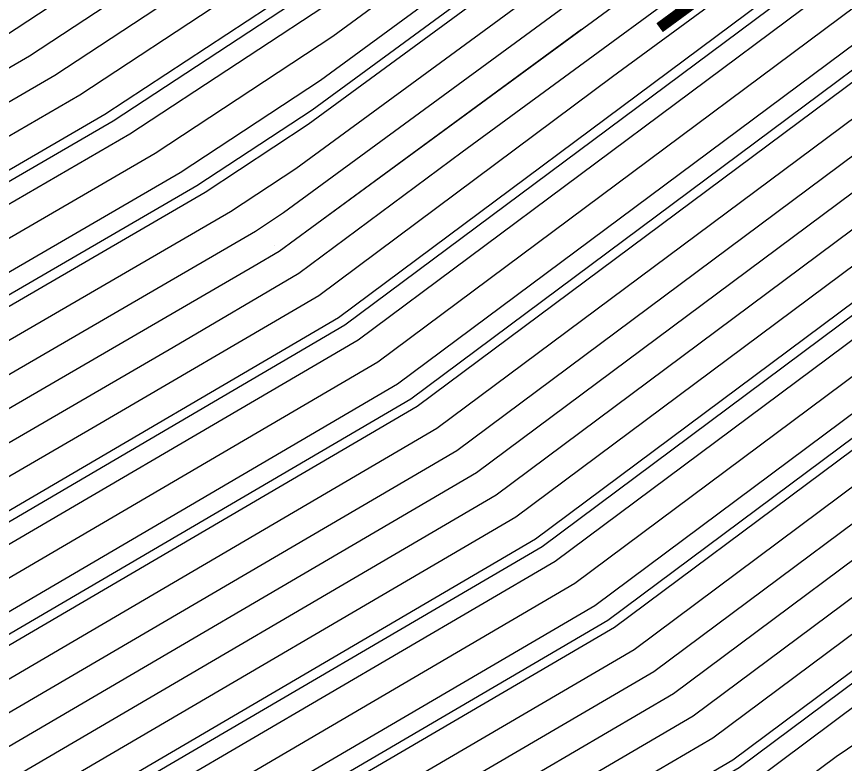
# Model space of a CAD drawing. Extents: x 2354170 to 2357230, y 866100 to 868290.
# Drawn here: x 2355944.88 to 2355961.27, y 866839.76 to 866854.54 of the extents above; entities that cross this region are included whole.
import ezdxf

# ---------------------------------------------------------------- set-up
doc = ezdxf.new("R2010")
doc.units = 0
for name, color, linetype in [('Default', 7, 'Continuous'), ('DTM Contours Major', 7, 'Continuous'), ('DTM Contours Minor', 7, 'Continuous'), ('DTM Contours Minor Text', 7, 'Continuous'), ('Exist DTM QL2 LIDAR Elevation Point', 7, 'Continuous')]:
    doc.layers.add(name, color=color, linetype=linetype)

msp = doc.modelspace()

# ---------------------------------------------------------------- linework, layer by layer
at = {"layer": 'Default'}
for points in [[(2355878.009, 866808.843), (2355900.722, 866824.448), (2355902.728, 866825.754), (2355916.756, 866835.686), (2355921.274, 866839.149), (2355924.024, 866841.024), (2355940.235, 866851.594), (2355944.64, 866854.152), (2355952.603, 866859.39), (2355960.423, 866865.123), (2355962.038, 866866.352), (2355967.177, 866870.005), (2355980.404, 866880.057), (2355985.923, 866883.921), (2355987.856, 866886.591), (2355989.331, 866887.722), (2356000.038, 866894.209), (2356002.698, 866896.475), (2356006.301, 866899.192), (2356016.57, 866905.416), (2356025.933, 866912.523), (2356033.301, 866917.208), (2356038.025, 866920.522)], [(2355880.319, 866808.966), (2355900.644, 866822.93), (2355903.745, 866824.949), (2355915.806, 866833.489), (2355922.084, 866838.299), (2355925.905, 866840.904), (2355940.206, 866850.229), (2355945.634, 866853.381), (2355952.115, 866857.645), (2355961.518, 866864.537), (2355962.947, 866865.626), (2355969.109, 866870.006), (2355980.34, 866878.541), (2355986.807, 866883.069), (2355988.319, 866885.158), (2355990.532, 866886.853), (2356000.032, 866892.609), (2356003.614, 866895.661), (2356008.468, 866899.322), (2356017.11, 866904.56), (2356024.991, 866910.541), (2356034.108, 866916.339)], [(2355881.474, 866809.027), (2355900.606, 866822.17), (2355904.253, 866824.546), (2355915.331, 866832.39), (2355922.488, 866837.874), (2355926.845, 866840.845), (2355940.191, 866849.547), (2355946.131, 866852.996), (2355951.872, 866856.772), (2355962.065, 866864.244), (2355963.402, 866865.263), (2355970.075, 866870.006), (2355980.309, 866877.783), (2355987.249, 866882.643), (2355988.551, 866884.441), (2355991.132, 866886.419), (2356000.029, 866891.809), (2356004.073, 866895.254), (2356009.551, 866899.386), (2356017.381, 866904.131), (2356024.52, 866909.55), (2356034.511, 866915.904)], [(2355883.784, 866809.15), (2355900.528, 866820.652), (2355905.27, 866823.741), (2355914.382, 866830.193), (2355923.298, 866837.024), (2355928.725, 866840.725), (2355940.161, 866848.182), (2355947.124, 866852.225), (2355951.384, 866855.027), (2355963.159, 866863.659), (2355964.312, 866864.536), (2355972.007, 866870.007), (2355980.245, 866876.267), (2355988.134, 866881.791), (2355989.014, 866883.007), (2355992.332, 866885.55), (2356000.022, 866890.209), (2356004.989, 866894.441), (2356011.718, 866899.516), (2356017.921, 866903.275), (2356023.577, 866907.568), (2356035.318, 866915.035)], [(2355884.939, 866809.211), (2355900.489, 866819.893), (2355905.778, 866823.338), (2355913.907, 866829.094), (2355923.703, 866836.599), (2355929.665, 866840.665), (2355940.146, 866847.499), (2355947.621, 866851.84), (2355951.141, 866854.155), (2355963.707, 866863.366), (2355964.766, 866864.173), (2355972.973, 866870.007), (2355980.213, 866875.509), (2355988.576, 866881.365), (2355989.246, 866882.29), (2355992.932, 866885.115), (2356000.019, 866889.409), (2356005.448, 866894.034), (2356012.801, 866899.58), (2356018.191, 866902.847), (2356023.106, 866906.577), (2356035.722, 866914.6)], [(2355886.095, 866809.272), (2355900.45, 866819.134), (2355906.287, 866822.935), (2355913.433, 866827.995), (2355924.107, 866836.175), (2355930.606, 866840.605), (2355940.131, 866846.816), (2355948.118, 866851.454), (2355950.897, 866853.282), (2355964.254, 866863.074), (2355965.221, 866863.81), (2355973.939, 866870.007), (2355980.182, 866874.751), (2355989.018, 866880.939), (2355989.477, 866881.574), (2355993.532, 866884.681), (2356000.016, 866888.61), (2356005.906, 866893.627), (2356013.885, 866899.645), (2356018.462, 866902.419), (2356022.635, 866905.587), (2356036.125, 866914.165)], [(2355888.405, 866809.395), (2355900.372, 866817.616), (2355907.303, 866822.13), (2355912.483, 866825.798), (2355924.917, 866835.325), (2355932.486, 866840.486), (2355940.101, 866845.451), (2355949.112, 866850.684), (2355950.409, 866851.537), (2355965.348, 866862.488), (2355966.131, 866863.084), (2355975.871, 866870.008), (2355980.118, 866873.236), (2355989.902, 866880.087), (2355989.941, 866880.14), (2355994.732, 866883.812), (2356000.01, 866887.01), (2356006.823, 866892.814), (2356016.052, 866899.775), (2356019.002, 866901.563), (2356021.693, 866903.605), (2356036.932, 866913.296)], [(2355889.56, 866809.456), (2355900.333, 866816.857), (2355907.812, 866821.727), (2355912.008, 866824.699), (2355925.322, 866834.9), (2355933.426, 866840.426), (2355940.086, 866844.769), (2355949.609, 866850.298), (2355950.166, 866850.665), (2355965.895, 866862.195), (2355966.586, 866862.721), (2355976.837, 866870.008), (2355980.086, 866872.478), (2355987.977, 866878.003), (2355989.887, 866879.317), (2355990.937, 866880.009), (2355995.332, 866883.377), (2356000.007, 866886.21), (2356007.281, 866892.407), (2356017.135, 866899.839), (2356019.273, 866901.135), (2356021.222, 866902.614), (2356037.336, 866912.862)], [(2355891.87, 866809.578), (2355900.255, 866815.339), (2355908.829, 866820.922), (2355911.059, 866822.501), (2355926.131, 866834.05), (2355935.306, 866840.306), (2355940.057, 866843.404), (2355947.976, 866848.002), (2355950.47, 866849.462), (2355953.699, 866851.867), (2355966.99, 866861.61), (2355967.495, 866861.995), (2355978.768, 866870.009), (2355980.023, 866870.962), (2355983.068, 866873.094), (2355989.653, 866877.625), (2355993.271, 866880.009), (2355996.532, 866882.508), (2356000.001, 866884.61), (2356008.198, 866891.593), (2356019.302, 866899.969), (2356019.813, 866900.278), (2356020.279, 866900.632), (2356038.143, 866911.992)], [(2355900.216, 866814.58), (2355909.337, 866820.519), (2355910.584, 866821.403), (2355926.536, 866833.626), (2355936.246, 866840.246), (2355940.042, 866842.721), (2355946.369, 866846.395), (2355950.86, 866849.024), (2355956.676, 866853.356), (2355967.537, 866861.317), (2355967.95, 866861.632), (2355979.734, 866870.009), (2355979.991, 866870.204), (2355980.614, 866870.64), (2355989.536, 866876.779), (2355994.438, 866880.009), (2355997.132, 866882.074), (2355999.998, 866883.81), (2356008.656, 866891.187), (2356018.846, 866898.872), (2356019.944, 866899.705), (2356020.2, 866899.907), (2356021.872, 866900.954), (2356038.546, 866911.558)], [(2355940.008, 866840.006), (2355952.421, 866847.271), (2355968.585, 866859.31), (2355969.726, 866860.146), (2355969.769, 866860.179), (2355971.097, 866861.124), (2355980.795, 866867.704), (2355981.026, 866867.861), (2355989.069, 866873.394), (2355999.105, 866880.009), (2355999.532, 866880.336), (2355999.985, 866880.611), (2356004.032, 866884.058), (2356010.041, 866889.231), (2356010.312, 866889.44), (2356019.525, 866896.423), (2356022.529, 866898.804), (2356039.878, 866909.663)], [(2355941.547, 866841.574), (2355952.031, 866847.709), (2355965.608, 866857.821), (2355969.179, 866860.439), (2355969.314, 866860.542), (2355973.471, 866863.498), (2355980.578, 866868.32), (2355980.748, 866868.435), (2355989.186, 866874.24), (2355997.939, 866880.009), (2355998.932, 866880.77), (2355999.988, 866881.411), (2356009.416, 866889.442), (2356009.989, 866889.935), (2356010.015, 866889.955), (2356019.63, 866897.243), (2356021.946, 866899.08), (2356037.127, 866908.581)], [(2355900.029, 866810.056), (2355909.818, 866816.501), (2355913.827, 866819.336), (2355923.043, 866826.539), (2355928.965, 866831.076), (2355935.519, 866835.545), (2355940.577, 866838.875), (2355942.002, 866839.84), (2355953.202, 866846.395), (2355969.25, 866858.347), (2355971.156, 866859.637), (2355981.229, 866866.473), (2355981.584, 866866.713), (2355988.835, 866871.702), (2355999.135, 866878.491), (2356000.631, 866879.632), (2356010.145, 866887.824), (2356010.908, 866888.409), (2356019.315, 866894.782), (2356023.693, 866898.252), (2356039.396, 866908.081)], [(2355900.355, 866809.552), (2355909.784, 866815.76), (2355914.64, 866819.194), (2355925.804, 866827.919), (2355929.37, 866830.652), (2355933.316, 866833.342), (2355940.87, 866838.316), (2355942.999, 866839.757), (2355953.592, 866845.957), (2355968.771, 866857.262), (2355971.923, 866859.395), (2355981.446, 866865.857), (2355981.863, 866866.14), (2355988.718, 866870.856), (2355998.456, 866877.274), (2356001.15, 866879.331), (2356010.197, 866887.12), (2356011.205, 866887.894), (2356019.21, 866893.961), (2356024.275, 866897.977), (2356039.156, 866907.29)], [(2355943.155, 866843.181), (2355951.64, 866848.147), (2355962.631, 866856.333), (2355968.631, 866860.732), (2355968.86, 866860.906), (2355975.845, 866865.872), (2355980.361, 866868.936), (2355980.469, 866869.009), (2355989.303, 866875.087), (2355996.772, 866880.009), (2355998.332, 866881.205), (2355999.992, 866882.21), (2356009.573, 866890.373), (2356012.722, 866892.749), (2356019.735, 866898.064), (2356021.364, 866899.355), (2356032.042, 866906.039)], [(2355909.714, 866814.277), (2355916.265, 866818.909), (2355930.003, 866829.647), (2355930.468, 866829.962), (2355941.456, 866837.197), (2355944.993, 866839.591), (2355954.372, 866845.08), (2355967.813, 866855.091), (2355973.456, 866858.909), (2355981.88, 866864.626), (2355982.421, 866864.992), (2355988.484, 866869.163), (2355997.098, 866874.84), (2356002.188, 866878.727), (2356010.302, 866885.713), (2356011.801, 866886.863), (2356019, 866892.32), (2356025.44, 866897.425), (2356038.674, 866905.708)], [(2355909.68, 866813.536), (2355917.078, 866818.767), (2355930.045, 866828.902), (2355931.465, 866829.866), (2355941.75, 866836.637), (2355945.99, 866839.508), (2355954.763, 866844.642), (2355967.334, 866854.005), (2355974.222, 866858.666), (2355982.097, 866864.01), (2355982.7, 866864.418), (2355988.367, 866868.317), (2355996.418, 866873.624), (2356002.706, 866878.425), (2356010.354, 866885.009), (2356012.098, 866886.348), (2356018.895, 866891.5), (2356026.022, 866897.149), (2356038.433, 866904.917)], [(2355909.61, 866812.053), (2355918.704, 866818.483), (2355930.131, 866827.414), (2355933.46, 866829.674), (2355942.336, 866835.518), (2355947.984, 866839.342), (2355955.543, 866843.766), (2355966.376, 866851.834), (2355975.756, 866858.181), (2355982.531, 866862.779), (2355983.257, 866863.27), (2355988.133, 866866.625), (2355995.06, 866871.19), (2356003.744, 866877.821), (2356010.459, 866883.602), (2356012.694, 866885.317), (2356018.686, 866889.859), (2356027.187, 866896.598), (2356037.951, 866903.336)], [(2355909.576, 866811.312), (2355919.516, 866818.341), (2355930.173, 866826.67), (2355934.458, 866829.579), (2355942.629, 866834.959), (2355948.981, 866839.259), (2355955.934, 866843.328), (2355965.897, 866850.748), (2355976.522, 866857.938), (2355982.748, 866862.163), (2355983.536, 866862.696), (2355988.016, 866865.779), (2355994.381, 866869.973), (2356004.263, 866877.519), (2356010.511, 866882.898), (2356012.991, 866884.802), (2356018.581, 866889.038), (2356027.769, 866896.322), (2356037.711, 866902.545)], [(2355909.541, 866810.57), (2355920.329, 866818.199), (2355930.216, 866825.926), (2355935.455, 866829.483), (2355942.923, 866834.399), (2355949.978, 866839.175), (2355956.324, 866842.89), (2355965.418, 866849.663), (2355977.289, 866857.695), (2355982.965, 866861.547), (2355983.815, 866862.122), (2355987.899, 866864.932), (2355993.701, 866868.756), (2356004.782, 866877.217), (2356010.563, 866882.194), (2356013.289, 866884.286), (2356018.476, 866888.218), (2356028.351, 866896.046), (2356037.47, 866901.754)], [(2356036.988, 866900.172), (2356029.516, 866895.495), (2356018.266, 866886.577), (2356013.885, 866883.256), (2356010.667, 866880.787), (2356005.82, 866876.614), (2355992.343, 866866.323), (2355987.665, 866863.24), (2355984.373, 866860.975), (2355983.399, 866860.316), (2355978.822, 866857.21), (2355964.46, 866847.492), (2355957.104, 866842.013), (2355951.971, 866839.009), (2355943.509, 866833.28), (2355937.45, 866829.291), (2355930.301, 866824.437), (2355921.954, 866817.914), (2355909.472, 866809.088)], [(2355939.524, 866841.711), (2355940.027, 866842.038), (2355944.762, 866844.788), (2355951.25, 866848.586), (2355959.653, 866854.844), (2355968.084, 866861.024), (2355968.405, 866861.269), (2355978.219, 866868.246), (2355980.144, 866869.552), (2355980.19, 866869.583), (2355989.419, 866875.933), (2355995.605, 866880.009), (2355997.732, 866881.639), (2355999.995, 866883.01), (2356009.115, 866890.78), (2356015.784, 866895.81), (2356019.839, 866898.884), (2356020.782, 866899.631), (2356020.855, 866899.677)], [(2356036.747, 866899.381), (2356030.098, 866895.219), (2356018.161, 866885.756), (2356014.182, 866882.74), (2356010.72, 866880.083), (2356006.339, 866876.312), (2355991.664, 866865.106), (2355987.548, 866862.394), (2355984.651, 866860.401), (2355983.616, 866859.7), (2355979.589, 866856.967), (2355963.981, 866846.406), (2355957.495, 866841.575), (2355952.968, 866838.926), (2355943.803, 866832.721), (2355938.448, 866829.195), (2355930.343, 866823.693), (2355922.767, 866817.772), (2355909.437, 866808.346)], [(2356036.266, 866897.799), (2356031.262, 866894.668), (2356017.951, 866884.115), (2356014.778, 866881.71), (2356010.824, 866878.676), (2356007.377, 866875.708), (2355990.305, 866862.673), (2355987.314, 866860.702), (2355985.209, 866859.253), (2355984.05, 866858.469), (2355981.122, 866856.482), (2355963.023, 866844.235), (2355958.275, 866840.699), (2355954.962, 866838.76), (2355944.389, 866831.602), (2355940.443, 866829.003), (2355930.428, 866822.205), (2355924.393, 866817.488), (2355909.368, 866806.864)], [(2356036.025, 866897.008), (2356031.845, 866894.392), (2356017.847, 866883.295), (2356015.075, 866881.194), (2356010.876, 866877.972), (2356007.896, 866875.406), (2355989.626, 866861.456), (2355987.197, 866859.855), (2355985.488, 866858.679), (2355984.267, 866857.853), (2355981.888, 866856.239), (2355962.544, 866843.149), (2355958.665, 866840.261), (2355955.959, 866838.677), (2355944.682, 866831.042), (2355941.44, 866828.908), (2355930.471, 866821.461), (2355925.205, 866817.345), (2355909.334, 866806.122)], [(2356035.543, 866895.426), (2356033.009, 866893.84), (2356017.637, 866881.654), (2356015.671, 866880.163), (2356010.981, 866876.564), (2356008.934, 866874.802), (2355988.267, 866859.022), (2355986.963, 866858.163), (2355986.046, 866857.532), (2355984.7, 866856.621), (2355983.422, 866855.753), (2355961.585, 866840.978), (2355959.446, 866839.385), (2355957.953, 866838.511), (2355945.269, 866829.923), (2355943.435, 866828.716), (2355930.556, 866819.973), (2355926.831, 866817.061), (2355909.264, 866804.64)], [(2356035.302, 866894.635), (2356033.591, 866893.565), (2356017.532, 866880.833), (2356015.968, 866879.648), (2356011.033, 866875.861), (2356009.453, 866874.5), (2355987.588, 866857.806), (2355986.846, 866857.317), (2355986.324, 866856.958), (2355984.917, 866856.006), (2355984.188, 866855.511), (2355961.106, 866839.892), (2355959.836, 866838.946), (2355958.95, 866838.428), (2355945.562, 866829.364), (2355944.433, 866828.62), (2355930.598, 866819.228), (2355927.644, 866816.919), (2355909.23, 866803.898)], [(2356030.305, 866894.646), (2356018.056, 866884.936), (2356014.48, 866882.225), (2356010.772, 866879.379), (2356006.858, 866876.01), (2355990.984, 866863.889), (2355987.431, 866861.548), (2355984.93, 866859.827), (2355983.833, 866859.084), (2355980.355, 866856.724), (2355963.502, 866845.32), (2355957.885, 866841.137), (2355953.965, 866838.843), (2355949.529, 866835.84)], [(2356026.053, 866893.487), (2356018.371, 866887.397), (2356013.587, 866883.771), (2356010.615, 866881.49), (2356005.301, 866876.915), (2355993.022, 866867.54), (2355987.782, 866864.086), (2355984.094, 866861.549), (2355983.182, 866860.931), (2355978.055, 866857.453), (2355964.939, 866848.577), (2355956.714, 866842.452), (2355950.975, 866839.092), (2355945.016, 866835.059)], [(2355909.887, 866830.06), (2355916.281, 866834.588), (2355921.679, 866838.724), (2355924.965, 866840.964), (2355940.221, 866850.912), (2355945.137, 866853.767), (2355952.359, 866858.517), (2355960.97, 866864.83), (2355962.492, 866865.989), (2355968.143, 866870.006), (2355980.372, 866879.299), (2355986.365, 866883.495), (2355988.087, 866885.874), (2355989.932, 866887.288), (2355991.117, 866888.006)], [(2355923.337, 866827.499), (2355928.56, 866831.501), (2355937.722, 866837.748), (2355940.283, 866839.435), (2355941.005, 866839.923), (2355952.811, 866846.833), (2355969.729, 866859.433), (2355970.389, 866859.88), (2355981.012, 866867.089), (2355981.305, 866867.287), (2355988.952, 866872.548), (2355999.815, 866879.707), (2356000.112, 866879.934), (2356005.39, 866884.478)], [(2355925.833, 866827.165), (2355928.565, 866829.3), (2355929.774, 866830.227), (2355931.113, 866831.14), (2355941.163, 866837.756), (2355943.996, 866839.674), (2355953.982, 866845.519), (2355968.292, 866856.176), (2355972.689, 866859.152), (2355981.663, 866865.242), (2355982.142, 866865.566), (2355988.601, 866870.009), (2355997.777, 866876.057), (2356001.669, 866879.029), (2356007.779, 866884.29)], [(2355928.353, 866826.802), (2355930.088, 866828.158), (2355932.463, 866829.77), (2355942.043, 866836.078), (2355946.987, 866839.425), (2355955.153, 866844.204), (2355966.855, 866852.92), (2355974.989, 866858.424), (2355982.314, 866863.394), (2355982.978, 866863.844), (2355988.25, 866867.471), (2355995.739, 866872.407), (2356003.225, 866878.123), (2356010.175, 866884.107)], [(2355887.381, 866809.424), (2355900.411, 866818.375), (2355906.795, 866822.533), (2355912.958, 866826.896), (2355924.512, 866835.75), (2355931.546, 866840.545), (2355940.116, 866846.134), (2355948.615, 866851.069), (2355950.653, 866852.41), (2355964.801, 866862.781), (2355965.676, 866863.447), (2355969.598, 866866.235)], [(2355993.725, 866863.887), (2355988.946, 866860.239), (2355987.08, 866859.009), (2355985.767, 866858.105), (2355984.483, 866857.237), (2355982.655, 866855.996), (2355962.064, 866842.064), (2355959.056, 866839.823), (2355956.956, 866838.594), (2355944.976, 866830.483), (2355942.438, 866828.812), (2355930.513, 866820.717), (2355926.018, 866817.203), (2355911.542, 866806.967)], [(2355878.655, 866801.078), (2355882.094, 866803.593), (2355883.436, 866804.515), (2355890.715, 866809.517), (2355900.294, 866816.098), (2355908.32, 866821.325), (2355911.534, 866823.6), (2355925.727, 866834.475), (2355934.366, 866840.366), (2355940.071, 866844.086), (2355949.583, 866849.61), (2355950.079, 866849.9), (2355950.722, 866850.378), (2355960.899, 866857.839)], [(2355868.051, 866798.966), (2355873.589, 866802.699), (2355877.602, 866805.634), (2355879.708, 866807.081), (2355882.629, 866809.088), (2355900.567, 866821.411), (2355904.762, 866824.143), (2355914.857, 866831.291), (2355922.893, 866837.449), (2355927.785, 866840.785), (2355940.176, 866848.864), (2355946.627, 866852.61), (2355950.649, 866855.256)]]:
    msp.add_lwpolyline(points, dxfattribs=at)
at = {"layer": 'DTM Contours Major'}
for points in [[(2355939.591, 866841.53), (2355940.022, 866841.811), (2355944.226, 866844.252), (2355951.38, 866848.44), (2355960.646, 866855.34), (2355968.267, 866860.927), (2355968.556, 866861.148), (2355977.428, 866867.454), (2355980.216, 866869.346), (2355980.283, 866869.391), (2355989.38, 866875.651), (2355995.994, 866880.009), (2355997.932, 866881.495), (2355999.994, 866882.744), (2356009.268, 866890.644), (2356014.764, 866894.79), (2356019.804, 866898.611), (2356020.921, 866899.496)], [(2356030.305, 866894.646), (2356018.056, 866884.936), (2356014.48, 866882.225), (2356010.772, 866879.379), (2356006.858, 866876.01), (2355990.984, 866863.889), (2355987.431, 866861.548), (2355984.93, 866859.827), (2355983.833, 866859.084), (2355980.355, 866856.724), (2355963.502, 866845.32), (2355957.885, 866841.137), (2355953.965, 866838.843), (2355949.529, 866835.84)]]:
    msp.add_lwpolyline(points, dxfattribs=at)
at = {"layer": 'DTM Contours Minor'}
for points in [[(2355879.164, 866808.905), (2355900.683, 866823.689), (2355903.236, 866825.351), (2355916.281, 866834.588), (2355921.679, 866838.724), (2355924.965, 866840.964), (2355940.221, 866850.912), (2355945.137, 866853.767), (2355952.359, 866858.517), (2355960.97, 866864.83), (2355962.492, 866865.989), (2355968.143, 866870.006), (2355980.372, 866879.299), (2355986.365, 866883.495), (2355988.087, 866885.874), (2355989.932, 866887.288), (2356000.035, 866893.409), (2356003.156, 866896.068), (2356007.384, 866899.257), (2356016.84, 866904.988), (2356025.462, 866911.532), (2356033.704, 866916.773), (2356034.137, 866917.077)], [(2355897.375, 866818.974), (2355900.554, 866821.158), (2355904.931, 866824.009), (2355914.699, 866830.925), (2355923.028, 866837.308), (2355928.098, 866840.765), (2355940.171, 866848.637), (2355946.793, 866852.482), (2355951.547, 866855.609), (2355962.795, 866863.854), (2355964.008, 866864.779), (2355971.363, 866870.007), (2355980.266, 866876.773), (2355987.839, 866882.075), (2355988.86, 866883.485), (2355991.932, 866885.839), (2356000.024, 866890.743), (2356004.684, 866894.712), (2356010.996, 866899.473), (2356017.741, 866903.561), (2356023.892, 866908.229), (2356035.049, 866915.325)], [(2355918.307, 866823.874), (2355919.362, 866824.699), (2355928.425, 866831.643), (2355938.456, 866838.482), (2355940.186, 866839.621), (2355940.673, 866839.951), (2355952.681, 866846.979), (2355969.888, 866859.795), (2355970.134, 866859.961), (2355980.94, 866867.294), (2355981.212, 866867.479), (2355988.991, 866872.83), (2355999.883, 866880.009), (2355999.932, 866880.046), (2355999.983, 866880.077), (2356000.443, 866880.469), (2356010.076, 866888.762), (2356010.511, 866889.096), (2356019.455, 866895.876), (2356022.917, 866898.62), (2356039.717, 866909.136)], [(2355921.106, 866823.47), (2355928.565, 866829.3), (2355929.774, 866830.227), (2355931.113, 866831.14), (2355941.163, 866837.756), (2355943.996, 866839.674), (2355953.982, 866845.519), (2355968.292, 866856.176), (2355972.689, 866859.152), (2355981.663, 866865.242), (2355982.142, 866865.566), (2355988.601, 866870.009), (2355997.777, 866876.057), (2356001.669, 866879.029), (2356010.25, 866886.417), (2356011.503, 866887.378), (2356019.105, 866893.141), (2356024.858, 866897.701), (2356038.915, 866906.499)], [(2355886.865, 866809.313), (2355900.424, 866818.628), (2355906.626, 866822.667), (2355913.116, 866827.263), (2355924.377, 866835.891), (2355931.232, 866840.565), (2355940.121, 866846.361), (2355948.449, 866851.198), (2355950.734, 866852.7), (2355964.619, 866862.878), (2355965.524, 866863.568), (2355974.583, 866870.008), (2355980.16, 866874.246), (2355989.313, 866880.655), (2355989.632, 866881.096), (2355993.932, 866884.391), (2356000.014, 866888.076), (2356006.212, 866893.356), (2356014.607, 866899.688), (2356018.642, 866902.134), (2356020.893, 866903.842)], [(2355923.906, 866823.067), (2355930.102, 866827.91), (2355932.795, 866829.738), (2355942.141, 866835.891), (2355947.319, 866839.397), (2355955.283, 866844.058), (2355966.695, 866852.558), (2355975.244, 866858.343), (2355982.386, 866863.189), (2355983.071, 866863.653), (2355988.211, 866867.189), (2355995.513, 866872.001), (2356003.398, 866878.022), (2356010.424, 866884.071), (2356012.495, 866885.66), (2356018.756, 866890.406), (2356026.798, 866896.782), (2356038.112, 866903.863)], [(2355950.645, 866839.122), (2355956.584, 866842.598), (2355965.098, 866848.939), (2355977.8, 866857.534), (2355983.109, 866861.137), (2355984.001, 866861.74), (2355987.821, 866864.368), (2355993.248, 866867.945), (2356005.128, 866877.016), (2356010.598, 866881.725), (2356013.488, 866883.943), (2356018.406, 866887.671), (2356028.739, 866895.863), (2356037.309, 866901.226)], [(2355790.838, 866741.782), (2355793.794, 866743.89), (2355814.24, 866757.393), (2355817.983, 866759.754), (2355831.845, 866769.168), (2355838.357, 866774.116), (2355852.943, 866783.961), (2355856.743, 866786.482), (2355863.483, 866790.45), (2355871.677, 866795.974), (2355882.094, 866803.593), (2355883.436, 866804.515), (2355890.715, 866809.517), (2355900.294, 866816.098), (2355908.32, 866821.325), (2355911.534, 866823.6), (2355925.727, 866834.475), (2355934.366, 866840.366), (2355940.071, 866844.086), (2355949.583, 866849.61), (2355950.079, 866849.9), (2355950.722, 866850.378), (2355956.06, 866854.292)], [(2355971.17, 866847.971), (2355961.905, 866841.702), (2355959.186, 866839.677), (2355957.288, 866838.566), (2355945.073, 866830.296), (2355942.77, 866828.78), (2355930.527, 866820.469), (2355926.289, 866817.156), (2355909.287, 866805.134), (2355905.828, 866802.856), (2355900.836, 866799.42), (2355891.235, 866792.434), (2355885.101, 866787.932), (2355873.943, 866780.568), (2355868.895, 866777.596), (2355859.648, 866771.417), (2355853.861, 866767.703), (2355847.796, 866763.292), (2355838.129, 866755.86), (2355828.597, 866749.07), (2355823.299, 866745.851), (2355814.388, 866739.399), (2355806.888, 866734.053)]]:
    msp.add_lwpolyline(points, dxfattribs=at)
at = {"layer": 'Exist DTM QL2 LIDAR Elevation Point'}
msp.add_line((2355949.982, 866850.009), (2355949.982, 866850.009), dxfattribs=at)

# ---------------------------------------------------------------- texts
at = {"layer": 'DTM Contours Minor Text'}
msp.add_text('141', height=2, rotation=36.2435, dxfattribs=at).set_placement((2355957.509, 866854.114))

doc.saveas('drawing.dxf')
